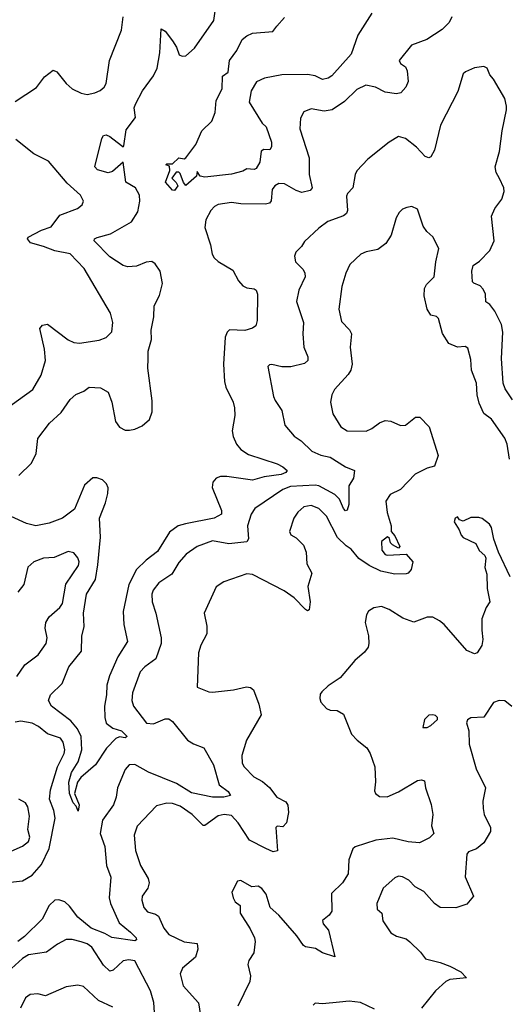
# Model space of a CAD drawing. Extents: x 1954683 to 2060285, y 904798 to 1016299.
# Tile 307 of 472: x 2020539 to 2023113, y 964295 to 969480. Entities that reach past the tile are written whole.
import ezdxf

# ---------------------------------------------------------------- set-up
doc = ezdxf.new("R2010")
doc.units = 0

msp = doc.modelspace()

# ---------------------------------------------------------------- linework, layer by layer
at = {"layer": '0CON10XD'}
for points in [[(2020535, 967079.7), (2020602.1, 967145), (2020626.2, 967195), (2020635.4, 967275), (2020695.6, 967354.4), (2020758.1, 967411.9), (2020805, 967480), (2020834.6, 967505.4), (2020877.1, 967522.9), (2020905, 967543.8), (2020965, 967541.2), (2021005, 967518.8), (2021024.5, 967465), (2021043.3, 967363.3), (2021065, 967333.5), (2021095, 967318.5), (2021117.6, 967317.6), (2021145, 967322.7), (2021185, 967341.8), (2021222.5, 967375), (2021237.1, 967415), (2021236.8, 967473.2), (2021213.8, 967645), (2021215.4, 967695), (2021216.2, 967735), (2021232.8, 967795), (2021232.4, 967845), (2021245.8, 967915), (2021247.7, 967972.3), (2021275, 968027.8), (2021291.1, 968091.1), (2021278.7, 968155), (2021253.4, 968193.4), (2021235, 968206.7), (2021205, 968202.5), (2021155, 968182.1), (2021108.7, 968178.7), (2021085, 968185.6), (2021015, 968231.5), (2020932.5, 968315), (2020933.8, 968325), (2020946.6, 968333.4), (2021018, 968352), (2021128.2, 968415), (2021161.8, 968468.2), (2021172.9, 968525), (2021170.9, 968555), (2021150, 968595), (2021098.1, 968625), (2021085, 968728.9), (2021029, 968681), (2021005, 968672.5), (2020949.1, 968689.1), (2020934.4, 968705.6), (2020971.4, 968855), (2020980.2, 968869.8), (2020995, 968873.5), (2021015, 968865.4), (2021075, 968816.9), (2021085, 968810.5), (2021088.8, 968815), (2021100.4, 968899.6), (2021150, 968965), (2021143.1, 969015), (2021148.8, 969035), (2021185.4, 969104.6), (2021245, 969184), (2021263.5, 969225), (2021276.9, 969305), (2021285, 969432.5), (2021305, 969420), (2021345, 969369.2), (2021365.6, 969335), (2021378.8, 969295), (2021395, 969287.5), (2021415, 969290), (2021459.8, 969330.2), (2021562.5, 969475), (2021568.5, 969525)], [(2022395, 969514.5), (2022320.9, 969399.1), (2022285, 969298.8), (2022183.1, 969185), (2022165, 969172.1), (2022135, 969164.6), (2022095, 969184.6), (2022055, 969191.1), (2021920.3, 969189.7), (2021828.1, 969171.9), (2021787.4, 969152.6), (2021759.4, 969105), (2021748.6, 969045), (2021816.7, 968935), (2021838, 968915), (2021865.6, 968835), (2021865, 968810), (2021856.7, 968795), (2021825, 968796.7), (2021812, 968788), (2021805, 968730), (2021785, 968696.7), (2021775, 968690.8), (2021735, 968694), (2021715, 968681.9), (2021655, 968665.7), (2021515, 968650), (2021490, 968655), (2021475, 968680), (2021470, 968655), (2021415, 968607.5), (2021402, 968622), (2021385, 968670), (2021377, 968677), (2021363, 968677), (2021340, 968645), (2021363.3, 968623.3), (2021372.5, 968605), (2021355, 968580), (2021345, 968582.5), (2021307.5, 968625), (2021330, 968685), (2021328.3, 968708.3), (2021310, 968715), (2021315, 968720), (2021345, 968720), (2021378.3, 968751.7), (2021405, 968747.5), (2021415, 968752.5), (2021468, 968822), (2021498.8, 968895), (2021551.2, 968945), (2021569.2, 968990.8), (2021574, 969055), (2021606.2, 969115), (2021608.3, 969181.7), (2021637, 969203), (2021643.8, 969265), (2021683.2, 969316.8), (2021711.9, 969375), (2021735.8, 969395), (2021765, 969408.8), (2021872.1, 969417.9), (2021894.4, 969445.6), (2021935, 969491.8)], [(2022816.2, 969495), (2022801.8, 969465), (2022765, 969427.5), (2022684.1, 969375.9), (2022602.5, 969345), (2022538, 969265), (2022545, 969248.8), (2022572.3, 969232.3), (2022581.2, 969211.2), (2022585.7, 969155), (2022574, 969125), (2022546.7, 969095), (2022525, 969089.2), (2022465, 969097.8), (2022413.8, 969125), (2022363.3, 969135), (2022315, 969112.3), (2022250.3, 969049.7), (2022185.4, 969004.6), (2022142.6, 968997.4), (2022075, 969010), (2022036.7, 968995), (2022018.1, 968961.9), (2022015.5, 968905), (2022065, 968752.5), (2022064, 968665), (2022080, 968595), (2022070, 968580), (2022025, 968568.9), (2021995, 968579.6), (2021935, 968616), (2021905, 968617.1), (2021883.3, 968605), (2021870, 968585), (2021863.8, 968526.2), (2021855, 968514.4), (2021835, 968509.2), (2021705, 968510), (2021655, 968517.5), (2021585, 968506.7), (2021565, 968495.8), (2021545.8, 968475), (2021520.6, 968425), (2021514.4, 968385), (2021544.3, 968295), (2021553.3, 968245), (2021564.4, 968225), (2021585, 968205.6), (2021661.6, 968161.6), (2021692.7, 968105), (2021715, 968078.9), (2021735, 968067.9), (2021775, 968062.9), (2021785.8, 968055), (2021791.9, 968035), (2021791.1, 967895), (2021782.4, 967867.6), (2021766.2, 967855), (2021725, 967842.9), (2021645, 967847.1), (2021632.5, 967835), (2021622, 967808), (2021612.5, 967665), (2021617.5, 967575), (2021624.7, 967544.7), (2021663.5, 967465), (2021671.5, 967435), (2021673.3, 967395), (2021657.8, 967315), (2021663.3, 967285), (2021681.5, 967245), (2021705, 967216.9), (2021745, 967190.4), (2021895, 967140.6), (2021925.7, 967125), (2021947.5, 967105), (2021940.6, 967095), (2021917.1, 967085), (2021827.8, 967072.2), (2021765, 967054.7), (2021630, 967075), (2021596.6, 967073.4), (2021574.7, 967065.3), (2021556.7, 967045), (2021553.8, 967016.2), (2021602.9, 966895), (2021602, 966875), (2021563.8, 966855), (2021412.5, 966825), (2021374.2, 966815), (2021328.1, 966781.9), (2021265, 966680), (2021205, 966633.8), (2021155, 966584.6), (2021113.8, 966506.2), (2021084, 966364), (2021088.5, 966295), (2021107.8, 966205), (2021056.2, 966125), (2021012.6, 966025), (2020998.4, 965975), (2020996.7, 965925), (2020985.4, 965865), (2020987.7, 965805), (2020995.3, 965775.3), (2021029.7, 965749.7), (2021075, 965734.4), (2021105.6, 965705), (2021095, 965697.5), (2021065, 965702.5), (2021045.8, 965694.2), (2020995.8, 965644.2), (2020938.6, 965555), (2020861.1, 965488.9), (2020844.3, 965465), (2020828.1, 965405), (2020852.5, 965345), (2020847.5, 965312.5), (2020837.6, 965337.6), (2020821.1, 965355), (2020802, 965405), (2020798, 965465), (2020812.8, 965515), (2020848, 965572), (2020865.9, 965634.1), (2020862.8, 965705), (2020843.4, 965745), (2020807.9, 965787.9), (2020706.7, 965865), (2020691.1, 965895), (2020702.2, 965925), (2020763.5, 965985), (2020798.3, 966071.7), (2020865.4, 966155), (2020866.9, 966233.1), (2020879.4, 966285), (2020874.8, 966355), (2020891.6, 966455), (2020938, 966532), (2020951.6, 966608.4), (2020965.3, 966755.3), (2020960, 966855), (2020990.9, 966935), (2021003.6, 966985), (2021004.6, 967015), (2020997.1, 967035), (2020975, 967057.5), (2020945, 967067.8), (2020925, 967067.1), (2020880.8, 967029.2), (2020828.5, 966901.5), (2020764.3, 966855), (2020695, 966829.1), (2020625, 966814.6), (2020575, 966827.5), (2020495, 966864.4)], [(2020515, 969049.5), (2020627.3, 969122.7), (2020670.6, 969179.4), (2020715, 969214.4), (2020735, 969205.8), (2020784, 969144), (2020815.5, 969115.5), (2020862.4, 969092.4), (2020895, 969086.2), (2020935, 969093.8), (2020962.8, 969107.2), (2020984.2, 969125), (2020995, 969143.8), (2021013.1, 969265), (2021075.4, 969424.6), (2021083.6, 969495)], [(2023135, 967478.8), (2023097.3, 967535), (2023086.5, 967565), (2023077.3, 967695), (2023083.5, 967835), (2023077.6, 967875), (2023042.2, 967945), (2023015, 967980.6), (2022995, 967993.3), (2022993.1, 968035), (2022980.8, 968060.8), (2022965, 968078.1), (2022931.7, 968091.7), (2022925, 968100), (2022920.8, 968155), (2022927.5, 968185), (2022961.1, 968208.9), (2023015.3, 968264.7), (2023038.5, 968315), (2023024.7, 968445), (2023041.8, 968485), (2023079.3, 968535), (2023090.8, 968575), (2023090, 968595), (2023067, 968643), (2023049.5, 968675), (2023044.6, 968705), (2023067.3, 968785), (2023080.9, 968895), (2023104.4, 969005), (2023103.3, 969025), (2023094.4, 969065), (2023035, 969166.2), (2023015, 969190), (2023001.2, 969225), (2022985, 969233.8), (2022935, 969226.2), (2022887.5, 969205), (2022875.9, 969194.1), (2022847.6, 969102.4), (2022755.6, 968925), (2022725, 968793.3), (2022705, 968758), (2022695, 968752.9), (2022675, 968760), (2022629.1, 968809.1), (2022570.8, 968855), (2022535, 968864.3), (2022485, 968834.4), (2022374, 968745), (2022315.6, 968684.4), (2022306, 968665), (2022294, 968595), (2022265.8, 968565), (2022260.4, 968549.6), (2022266.5, 968475), (2022260.7, 968459.3), (2022245, 968447.1), (2022162.4, 968417.6), (2022115, 968381.9), (2022038.7, 968311.3), (2022024, 968285), (2021993.3, 968255), (2021986.7, 968235), (2021992, 968205), (2022032.5, 968165), (2022041.9, 968145), (2022042.9, 968125), (2022009.4, 968055), (2021997.5, 967995), (2022033.6, 967885), (2022030.4, 967825), (2022035.6, 967755), (2022057.1, 967705), (2022057.5, 967685), (2022040, 967670), (2021967.8, 967652.2), (2021920.9, 967650.9), (2021866.7, 967663.3), (2021855, 967662.5), (2021847, 967653), (2021877.1, 967495), (2021885, 967473.8), (2021920.9, 967420.9), (2021935.7, 967345), (2021985, 967285.8), (2022022, 967262), (2022077.4, 967207.4), (2022125, 967186.4), (2022175, 967176), (2022255, 967124.5), (2022303.8, 967105), (2022298.1, 967065), (2022272.7, 967025), (2022272.4, 966927.6), (2022265, 966896.2), (2022255, 966893.3), (2022245, 966905.7), (2022224, 966954), (2022199.2, 966979.2), (2022115, 967024.5), (2022095, 967029), (2021965, 967022.4), (2021925, 967005.8), (2021778.6, 966905), (2021759.4, 966875), (2021738.8, 966815), (2021744.6, 966745.4), (2021735, 966730), (2021640.5, 966719.5), (2021555, 966735.4), (2021475, 966705.4), (2021415.6, 966665), (2021377.8, 966622.2), (2021340, 966560), (2021272.2, 966515), (2021242.5, 966475), (2021236.2, 966453.8), (2021237.1, 966415), (2021257.3, 966355), (2021283.8, 966225), (2021284.6, 966195), (2021255.9, 966114.1), (2021198.5, 966071.5), (2021173.3, 966045), (2021133.8, 965935), (2021129.5, 965895), (2021139.4, 965865), (2021208, 965775), (2021245, 965771.2), (2021305, 965798.9), (2021325, 965798.6), (2021345, 965784), (2021424, 965685), (2021455, 965665.6), (2021508.8, 965645), (2021560.9, 965555), (2021589.3, 965450.7), (2021637.5, 965415), (2021650, 965395), (2021614.1, 965385.9), (2021555.3, 965385.3), (2021445, 965407.7), (2021365, 965457.9), (2021217.6, 965517.6), (2021145, 965557.1), (2021116.7, 965555), (2021095, 965531.2), (2021054.4, 965435), (2021047.5, 965385), (2021034, 965345), (2020974.7, 965265), (2020962.5, 965195), (2020987.3, 965125), (2020996.2, 965025), (2021018.8, 964965), (2021011.3, 964855), (2021017.1, 964825), (2021063.9, 964723.9), (2021123.3, 964675), (2021153.3, 964645), (2021154, 964635), (2021145, 964629.4), (2021025, 964647.1), (2020988.1, 964668.1), (2020915, 964695.3), (2020845, 964753.8), (2020801.8, 964811.8), (2020776.9, 964835), (2020745, 964844.6), (2020725, 964842.3), (2020695, 964814.4), (2020657.4, 964742.6), (2020565, 964652.5), (2020528.9, 964625)], [(2020425, 967400.8), (2020608, 967532), (2020651.7, 967608.3), (2020675.4, 967684.6), (2020670.4, 967745), (2020646.1, 967853.9), (2020658.8, 967871.2), (2020685, 967875.6), (2020795, 967794.4), (2020825, 967780.6), (2020855, 967775.6), (2020958.7, 967791.3), (2020995, 967806.2), (2021023.9, 967836.1), (2021030.8, 967885), (2021018, 967935), (2020879.3, 968169.3), (2020805, 968247.3), (2020725, 968263.4), (2020665.3, 968285.3), (2020596.2, 968305), (2020580, 968325), (2020583.8, 968335), (2020655, 968370.9), (2020705, 968388.1), (2020750.2, 968449.8), (2020843.8, 968485), (2020868.8, 968505), (2020876, 968525), (2020860, 968555), (2020788.8, 968618.8), (2020690.6, 968735), (2020613.1, 968773.1), (2020518.9, 968848.9)], [(2022579.2, 968490.8), (2022555, 968481.2), (2022538.8, 968465), (2022523.1, 968436.9), (2022496, 968345), (2022468, 968302), (2022425, 968268.9), (2022365, 968257.5), (2022336.7, 968245), (2022278.9, 968191.1), (2022257.5, 968145), (2022235.6, 968075), (2022220, 967955), (2022235, 967890), (2022276.4, 967846.4), (2022287.1, 967825), (2022280.9, 967755), (2022291.2, 967665), (2022283.6, 967635), (2022269.5, 967610.5), (2022197.2, 967532.8), (2022183.1, 967505), (2022175.7, 967465), (2022188.1, 967405), (2022231.4, 967335), (2022265, 967314.4), (2022365, 967312.9), (2022395, 967326.9), (2022435, 967357.3), (2022465, 967368.5), (2022495, 967365.6), (2022545, 967342.2), (2022571.2, 967345), (2022625, 967387.1), (2022646.6, 967386.6), (2022695.6, 967335), (2022744.4, 967185), (2022725, 967128.8), (2022685, 967117.5), (2022623.1, 967086.9), (2022545.8, 967005), (2022490, 966980), (2022468.6, 966945), (2022475.5, 966885), (2022495.6, 966815), (2022496, 966785), (2022515, 966762.5), (2022542.5, 966705), (2022535, 966697.5), (2022503.6, 966713.6), (2022492.5, 966725), (2022487, 966747), (2022476.2, 966756.2), (2022445, 966732.5), (2022446.7, 966686.7), (2022463.6, 966663.6), (2022475, 966660), (2022575.8, 966665.8), (2022610, 966625), (2022601.2, 966585), (2022586.2, 966565), (2022575, 966561.9), (2022515, 966560), (2022440.8, 966575), (2022379.4, 966605), (2022325, 966641.8), (2022285, 966692.2), (2022259.6, 966709.6), (2022213.3, 966753.3), (2022155.5, 966865), (2022115.7, 966905), (2022075, 966922.2), (2022036.2, 966915), (2022003.8, 966886.2), (2021983.1, 966855), (2021960, 966785), (2021967.3, 966767.3), (2021995, 966752), (2022035, 966713.3), (2022048.9, 966675), (2022052.5, 966615), (2022077.8, 966565), (2022057.5, 966495), (2022070, 966415), (2022065, 966372.5), (2022055, 966366.7), (2022045, 966373.8), (2021984.3, 966435), (2021932.6, 966472.6), (2021765, 966558.2), (2021735, 966561.2), (2021615, 966519.2), (2021575, 966493.8), (2021510.8, 966355), (2021524.3, 966285.7), (2021524.4, 966245), (2021493.3, 966186.7), (2021480.4, 966145), (2021474.1, 965964.1), (2021535, 965940), (2021555, 965938), (2021665, 965950.6), (2021733.3, 965966.7), (2021755, 965963.1), (2021770.6, 965950.6), (2021798.9, 965875), (2021810.8, 965819.2), (2021734.4, 965685), (2021709.4, 965605), (2021710.8, 965565), (2021722, 965545), (2021772.8, 965492.8), (2021818.7, 965468.7), (2021855, 965435.7), (2021894.5, 965385), (2021941.6, 965361.6), (2021952.6, 965342.6), (2021955.2, 965305), (2021945, 965250), (2021925, 965229.2), (2021895, 965233.3), (2021888.8, 965225), (2021897.1, 965102.9), (2021875, 965098), (2021835.4, 965115.4), (2021749.3, 965159.3), (2021689.8, 965249.8), (2021655, 965288.4), (2021616, 965294), (2021585, 965287.7), (2021515, 965237.1), (2021505, 965235.7), (2021447.5, 965295), (2021385, 965338.2), (2021345, 965352.7), (2021315, 965354.6), (2021259.6, 965340.4), (2021157.4, 965232.6), (2021141.5, 965185), (2021148.9, 965105), (2021175.4, 965025), (2021216.9, 964956.9), (2021222.2, 964935), (2021213.7, 964906.3), (2021184, 964865), (2021182.7, 964842.7), (2021193.1, 964805), (2021212.2, 964782.2), (2021255, 964770), (2021269.7, 964759.7), (2021298.8, 964695), (2021325, 964662.5), (2021405, 964623.8), (2021473.8, 964615), (2021477.3, 964585), (2021465, 964543.3), (2021396.5, 964485), (2021383.8, 964455), (2021401.2, 964391.2), (2021482.1, 964302.1), (2021492.5, 964235)], [(2023119.2, 967165), (2023107.2, 967245), (2023095, 967275.6), (2023025, 967376.7), (2022985, 967405.8), (2022960.4, 967460.4), (2022949.5, 967505), (2022945.3, 967565.3), (2022920, 967635), (2022915, 967690), (2022900.7, 967750.7), (2022885, 967758.8), (2022845, 967756), (2022800, 967775), (2022766.4, 967826.4), (2022745.8, 967905.8), (2022735, 967916.2), (2022705, 967923.3), (2022685.8, 967955), (2022669.1, 968025), (2022672.2, 968065), (2022681.4, 968085), (2022723.1, 968125), (2022731.9, 968205), (2022748, 968275), (2022715.8, 968335.8), (2022683.3, 968365), (2022665, 968392.5), (2022635, 968482.5), (2022605, 968496.2), (2022579.2, 968490.8)], [(2023122.5, 966545), (2023061.2, 966675), (2023036, 966745), (2023024.3, 966805), (2023013.4, 966823.4), (2022975, 966853.8), (2022958.3, 966858.3), (2022915, 966858), (2022875, 966838.8), (2022856.7, 966846.7), (2022845, 966862.5), (2022832.5, 966855), (2022827.5, 966835), (2022853.8, 966793.8), (2022864.2, 966765), (2022875, 966753.1), (2022941.2, 966721.2), (2022959.2, 966685), (2022988.6, 966658.6), (2022994.4, 966645), (2022988.9, 966595), (2022999.8, 966559.8), (2023001.4, 966485), (2023016, 966415), (2022995.8, 966384.2), (2022972.9, 966325), (2022974.4, 966264.4)], [(2020525, 966021.1), (2020566.7, 966083.3), (2020637.1, 966135), (2020679.2, 966195), (2020683.3, 966225), (2020673.8, 966275), (2020677.3, 966305), (2020694.7, 966335.3), (2020751.4, 966385), (2020765.6, 966405), (2020782.7, 966507.3), (2020850, 966605), (2020852, 966625), (2020845, 966646.2), (2020825, 966672), (2020795, 966680), (2020721.5, 966648.5), (2020665, 966643.3), (2020614.3, 966625.7), (2020582.9, 966597.1), (2020561.9, 966505), (2020529.2, 966465)], [(2022974.4, 966264.4), (2022979.4, 966215), (2022972.9, 966185), (2022948.8, 966145), (2022935, 966140), (2022895, 966157.5), (2022775, 966294.4), (2022750.8, 966315), (2022715, 966333.1), (2022685, 966333.1), (2022615, 966306.7), (2022557.6, 966327.6), (2022485, 966373.8), (2022445, 966388.8), (2022405, 966383.3), (2022377.5, 966365), (2022366.7, 966345), (2022358.8, 966305), (2022375.9, 966235.9), (2022379.2, 966195), (2022374.2, 966175), (2022355, 966150), (2022304.2, 966105), (2022226.6, 966013.4), (2022165, 965972), (2022130.3, 965939.7), (2022122.5, 965927.5), (2022120.8, 965905), (2022126, 965885), (2022155, 965852), (2022175, 965843.8), (2022212.3, 965842.3), (2022245, 965823.3), (2022287.9, 965717.9), (2022317.5, 965685), (2022367.1, 965645), (2022385.4, 965615.4), (2022410.5, 965545), (2022414.4, 965465.6), (2022408.8, 965418.8), (2022414.4, 965404.4), (2022435, 965388.8), (2022475, 965386.7), (2022535, 965414.2), (2022635, 965474), (2022655, 965477.5), (2022672, 965472), (2022676.9, 965435), (2022707.4, 965347.4), (2022715.6, 965295), (2022708.6, 965235), (2022720, 965195), (2022698.8, 965171.2), (2022645, 965144.4), (2022585, 965149.5), (2022505, 965170), (2022415, 965159.6), (2022306.3, 965123.7), (2022295, 965113.3), (2022272.9, 965055), (2022268.7, 964981.3), (2022239.2, 964935), (2022181.3, 964878.7), (2022184.3, 964785), (2022170, 964765), (2022133.6, 964736.4), (2022138.5, 964718.5), (2022165.8, 964685), (2022200, 964545), (2022135, 964566.2), (2022098.1, 964588.1), (2022045, 964597.8), (2022033.5, 964605), (2021998.5, 964655), (2021905, 964763.8), (2021859.6, 964805), (2021836.9, 964875), (2021814, 964905), (2021795, 964916), (2021762.7, 964912.7), (2021705, 964946.7), (2021687, 964943), (2021656.7, 964885), (2021663.8, 964855), (2021673.8, 964835), (2021700, 964815), (2021701.4, 964775), (2021752.7, 964692.7), (2021775.8, 964645), (2021779.2, 964625), (2021772.5, 964565), (2021746, 964525), (2021740.8, 964505), (2021754.3, 964445), (2021751.4, 964415), (2021688.1, 964285)], [(2023132.3, 965862.3), (2023095, 965893.3), (2023065, 965893.8), (2023035, 965883.3), (2022985, 965807.5), (2022915, 965802.5), (2022897.7, 965792.3), (2022893.6, 965776.4), (2022905.7, 965735), (2022906.2, 965665), (2022944.4, 965535), (2022993.1, 965435), (2022979.4, 965365), (2022980, 965325), (2022986.7, 965295), (2023018.9, 965225), (2023020, 965205), (2022985, 965144.2), (2022945, 965112.9), (2022903, 965097), (2022894.2, 965085), (2022886.4, 964966.4), (2022930, 964865), (2022895, 964822.9), (2022836.4, 964803.6), (2022755, 964804.3), (2022725, 964825.8), (2022668.8, 964888.8), (2022623.1, 964913.1), (2022588.3, 964948.3), (2022555.9, 964965.9), (2022535, 964969.2), (2022515, 964960.8), (2022453.4, 964906.6), (2022420.6, 964825), (2022422.5, 964795), (2022446.2, 964775), (2022452.5, 964735), (2022495, 964671.2), (2022525, 964653.8), (2022575, 964638.8), (2022594.3, 964624.3), (2022650, 964570), (2022676.7, 964535), (2022755, 964515.7), (2022805.5, 964495.5), (2022863.3, 964465), (2022892.5, 964435), (2022805.9, 964425.9), (2022784.5, 964415.5), (2022730, 964365), (2022656, 964275)], [(2020475, 964935.4), (2020555, 964944.1), (2020605, 964974), (2020655, 965030.9), (2020694.8, 965115), (2020726.1, 965275), (2020720, 965315), (2020696.4, 965375), (2020702.2, 965425), (2020738.9, 965545), (2020774.3, 965615), (2020776.6, 965635), (2020768.2, 965675), (2020755, 965696.2), (2020685, 965719.6), (2020638.3, 965758.3), (2020604.5, 965775.5), (2020544.7, 965785.3), (2020515, 965780.8)], [(2022685, 965752.5), (2022705, 965762.5), (2022740, 965795), (2022740, 965805), (2022730, 965815), (2022715, 965820), (2022695, 965816.7), (2022672.5, 965795), (2022663, 965753), (2022685, 965752.5)], [(2020462.7, 965087.3), (2020555, 965127.1), (2020585, 965152), (2020593.1, 965175), (2020582.1, 965215), (2020591.2, 965285), (2020582.3, 965335), (2020570, 965355), (2020535, 965375.7)], [(2021250.8, 964225), (2021245.9, 964305), (2021229.2, 964365), (2021145, 964523.1), (2021115, 964529.1), (2021085, 964523.6), (2021032, 964475), (2021015, 964469.4), (2020981.3, 964501.3), (2020919.6, 964595), (2020895, 964613.2), (2020863.1, 964623.1), (2020815, 964636.4), (2020785, 964635.4), (2020738, 964612), (2020680.8, 964569.2), (2020585, 964554.7), (2020555, 964536.2), (2020477.5, 964465), (2020395, 964280)], [(2021029.7, 964279.7), (2020954.3, 964315), (2020875, 964388.6), (2020845, 964396), (2020785, 964387.5), (2020675, 964339.5), (2020635, 964350.6), (2020595, 964345.7), (2020570.4, 964329.6), (2020543.5, 964275)], [(2022409.1, 964269.1), (2022334.3, 964304.3), (2022275, 964310.6), (2022224.3, 964305.7), (2022135, 964296.7), (2022095, 964300), (2022085, 964290)]]:
    msp.add_lwpolyline(points, dxfattribs=at)

doc.saveas('drawing.dxf')
